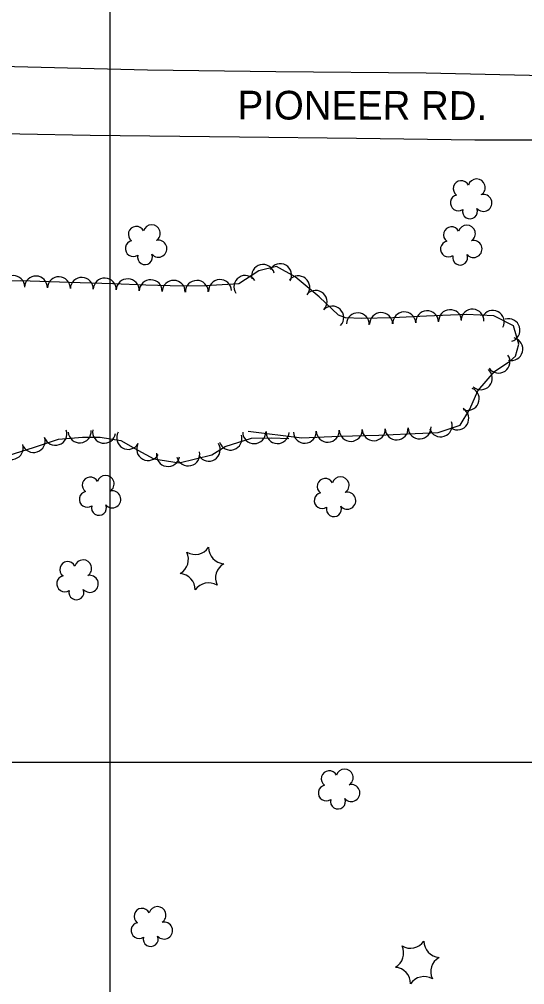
# Model space of a CAD drawing. Extents: x 353423 to 364002, y 127000 to 201942.
# Drawn here: x 362968.4 to 363144.5, y 131922.4 to 132258.9 of the extents above; entities that cross this region are included whole.
import ezdxf

# ---------------------------------------------------------------- set-up
doc = ezdxf.new("R2010")
doc.units = 0
for name, color, linetype in [('E_DTM_SlopeTop', 7, 'Continuous'), ('E_FEN_Generic', 7, 'Continuous'), ('E_LAND_TreeLine', 7, 'Continuous'), ('E_RW_IP', 7, 'Continuous')]:
    doc.layers.add(name, color=color, linetype=linetype)

msp = doc.modelspace()

# ---------------------------------------------------------------- linework, layer by layer
at = {"layer": 'E_DTM_SlopeTop'}
for points in [[(362673.4, 132264.59), (362681.48, 132257.67), (362686.5, 132255.01), (362693.51, 132252.22), (362710.11, 132250.11), (362749.59, 132249.2), (362813.89, 132248.24), (362864.36, 132246.64), (362908.89, 132244.76), (362952.68, 132242.8), (363013.05, 132241.29), (363057.74, 132240.78), (363110.13, 132240.29), (363156.39, 132239.24), (363211.2, 132239.23), (363281.63, 132238.55), (363359.02, 132237.98), (363426.59, 132237.75), (363508.05, 132236.9), (363586.41, 132236.04), (363673.68, 132236)], [(363175.93, 132216.77), (363127.1, 132216.86), (363085.88, 132217.42), (363045.09, 132217.82), (362993.04, 132218.41), (362943.94, 132219.42)]]:
    msp.add_lwpolyline(points, dxfattribs=at)
at = {"layer": 'E_FEN_Generic'}
for points in [[(363048.09, 132115.34), (363066.83, 132113.02), (363079.81, 132113.59), (363093.69, 132114), (363103.68, 132114.39), (363114.28, 132114.88), (363121.98, 132117.41), (363125.37, 132123.02), (363128.13, 132129.39), (363133.97, 132136.13), (363139.25, 132139.77), (363141.3, 132141.5), (363142.42, 132145.7), (363140.55, 132152.06), (363133.76, 132155.58), (363124.2, 132156.08), (363110.22, 132155.42), (363098.51, 132154.85), (363087.76, 132154.65), (363082.01, 132154.84), (363079.54, 132155.83), (363072.82, 132162.16), (363064.51, 132169.14), (363058.05, 132172.81), (363051.87, 132171.27), (363044.89, 132166.67), (363033.27, 132166.04), (363025.09, 132165.95), (363012.49, 132166.3), (363000.93, 132166.72), (362985.73, 132167.18), (362968.78, 132167.72), (362958.04, 132167.6)], [(363048.09, 132115.34), (363066.83, 132113.02), (363079.81, 132113.59), (363093.69, 132114), (363103.68, 132114.39), (363114.28, 132114.88), (363121.98, 132117.41), (363125.37, 132123.02), (363128.13, 132129.39), (363133.97, 132136.13), (363139.25, 132139.77), (363141.3, 132141.5), (363142.42, 132145.7), (363140.55, 132152.06), (363133.76, 132155.58), (363124.2, 132156.08), (363110.22, 132155.42), (363098.51, 132154.85), (363087.76, 132154.65), (363082.01, 132154.84), (363079.54, 132155.83), (363072.82, 132162.16), (363064.51, 132169.14), (363058.05, 132172.81), (363051.87, 132171.27), (363044.89, 132166.67), (363033.27, 132166.04), (363025.09, 132165.95), (363012.49, 132166.3), (363000.93, 132166.72), (362985.73, 132167.18), (362968.78, 132167.72), (362958.04, 132167.6)], [(362964.47, 132106.93), (362973.66, 132109.81), (362982.02, 132112.61), (362990.44, 132113.27), (362996.59, 132113.23), (363003.77, 132112.07), (363009.69, 132108.68), (363015.23, 132105.74), (363024.06, 132104.31), (363035.45, 132107.11), (363040.16, 132110), (363049.23, 132112.92), (363056.41, 132113.01), (363062.27, 132112.75)]]:
    msp.add_lwpolyline(points, dxfattribs=at)
for centre, radius, start, end in [((363127.74, 132200.32), 2.97, 302.955, 164.1889), ((363122.38, 132199.91), 2.78, 25.9259, 233.6989), ((363121.35, 132194.96), 2.78, 102.6029, 303.614), ((363130.07, 132194.95), 2.97, 220.6058, 103.5791), ((363125.41, 132191.98), 2.61, 165.311, 23.2437), ((363009.16, 132183.96), 2.78, 25.9259, 233.6989), ((363014.52, 132184.36), 2.97, 302.955, 164.1889), ((363118.95, 132183.82), 2.78, 25.9259, 233.6989), ((363124.31, 132184.22), 2.97, 302.955, 164.1889), ((363008.12, 132179.01), 2.78, 102.6029, 303.614), ((363016.85, 132178.99), 2.97, 220.6058, 103.5791), ((363117.92, 132178.86), 2.78, 102.6029, 303.614), ((363126.64, 132178.85), 2.97, 220.6058, 103.5791), ((363012.19, 132176.03), 2.61, 165.311, 23.2437), ((363121.98, 132175.88), 2.61, 165.311, 23.2437), ((363053.3, 132169.47), 4, 14.0308, 194.0155), ((363059.26, 132169.72), 4, 330.3718, 150.3565), ((362966.27, 132165.6), 4, 0.6481, 180.6328), ((362974.18, 132165.45), 4, 358.1965, 178.1812), ((363047.14, 132165.64), 4, 33.394, 213.3786), ((363065.58, 132165.51), 4, 319.9824, 139.9671), ((362982.17, 132165.2), 4, 358.1965, 178.1812), ((362990.17, 132164.95), 4, 358.274, 178.2587), ((362998.17, 132164.71), 4, 358.274, 178.2587), ((363006.15, 132164.44), 4, 357.8935, 177.8782), ((363014.16, 132164.16), 4, 358.4344, 178.4191), ((363022.16, 132163.94), 4, 358.4344, 178.4191), ((363030.24, 132163.91), 4, 0.6102, 180.5948), ((363038.32, 132164.21), 4, 3.1023, 183.0869), ((363071.6, 132160.43), 4, 316.7099, 136.6946), ((363077.42, 132154.95), 4, 316.7099, 136.6946), ((363086.34, 132152.61), 4, 358.1433, 178.128), ((363094.45, 132152.68), 4, 1.0522, 181.0369), ((363102.51, 132152.95), 4, 2.8183, 182.803), ((363110.49, 132153.34), 4, 2.6851, 182.6698), ((363118.49, 132153.72), 4, 2.6851, 182.6698), ((363126.27, 132153.88), 4, 357.0487, 177.0334), ((363133.34, 132153.45), 4, 332.5553, 152.54), ((363138.81, 132150.55), 4, 286.4094, 106.3941), ((363139.8, 132143.99), 4, 255.1187, 75.1033), ((363135.34, 132139.62), 4, 214.6486, 34.6333), ((363129.19, 132133.81), 4, 229.0761, 49.0608), ((363124.63, 132126.58), 4, 246.5888, 66.5735), ((363120.98, 132119.8), 4, 238.9001, 58.8848), ((362980.96, 132114.47), 4.01, 198.5309, 18.5156), ((362989.43, 132115.3), 4.01, 184.498, 4.4827), ((362997.93, 132115.14), 4.01, 170.8277, 350.8124), ((363075.85, 132115.51), 4, 182.5367, 2.5214), ((363083.88, 132115.81), 4, 181.6788, 1.6634), ((363091.87, 132116.04), 4, 181.6788, 1.6634), ((363099.85, 132116.33), 4, 182.2433, 2.228), ((363107.83, 132116.67), 4, 182.6529, 2.6375), ((363115.18, 132117.38), 4, 198.2011, 18.1858), ((362973.36, 132111.92), 4.01, 198.5309, 18.5156), ((363006.34, 132113.02), 4.01, 150.167, 330.1517), ((363041.93, 132112.78), 4.01, 197.8877, 17.8723), ((363050.23, 132115.03), 4.01, 180.6539, 0.6386), ((363058.36, 132115.02), 4.01, 177.4969, 357.4816), ((363067.86, 132115.16), 4, 182.5367, 2.5214), ((362965.75, 132109.53), 4.01, 197.3887, 17.3733), ((363013.28, 132109.15), 4.01, 152.0458, 332.0305), ((363034.4, 132108.92), 4.01, 211.5493, 31.534), ((363020.2, 132107.06), 4.01, 170.8108, 350.7955), ((363027.22, 132107.24), 4.01, 193.8165, 13.8011), ((362993.11, 132096.56), 2.78, 25.9259, 233.6989), ((362998.46, 132096.97), 2.97, 302.955, 164.1889), ((363074.96, 132096.09), 2.78, 25.9259, 233.6989), ((363080.32, 132096.5), 2.97, 302.955, 164.1889), ((362992.07, 132091.61), 2.78, 102.6029, 303.614), ((363000.79, 132091.6), 2.97, 220.6058, 103.5791), ((363073.93, 132091.14), 2.78, 102.6029, 303.614), ((363082.65, 132091.13), 2.97, 220.6058, 103.5791), ((362996.14, 132088.63), 2.61, 165.311, 23.2437), ((363077.99, 132088.16), 2.61, 165.311, 23.2437), ((363021.59, 132070.7), 5.72, 299.7427, 25.5076), ((363029.64, 132078.11), 5.72, 239.7427, 325.5076), ((363040.08, 132074.84), 5.72, 179.7427, 265.5076), ((362985.26, 132067.11), 2.78, 25.9259, 233.6989), ((362990.62, 132067.52), 2.97, 302.955, 164.1889), ((363042.47, 132064.17), 5.72, 119.7427, 205.5076), ((362992.95, 132062.14), 2.97, 220.6058, 103.5791), ((363023.98, 132060.02), 5.72, 359.7427, 85.5076), ((362984.22, 132062.16), 2.78, 102.6029, 303.614), ((363034.42, 132056.76), 5.72, 59.7427, 145.5076), ((362988.29, 132059.18), 2.61, 165.311, 23.2437), ((363076.38, 131994.19), 2.78, 25.9259, 233.6989), ((363081.74, 131994.59), 2.97, 302.955, 164.1889), ((363075.35, 131989.24), 2.78, 102.6029, 303.614), ((363084.07, 131989.22), 2.97, 220.6058, 103.5791), ((363079.41, 131986.26), 2.61, 165.311, 23.2437), ((363011.15, 131946.24), 2.78, 25.9259, 233.6989), ((363016.51, 131946.65), 2.97, 302.955, 164.1889), ((363010.12, 131941.29), 2.78, 102.6029, 303.614), ((363018.84, 131941.27), 2.97, 220.6058, 103.5791), ((363014.18, 131938.31), 2.61, 165.311, 23.2437), ((363104.63, 131940.83), 5.72, 239.7427, 325.5076), ((363115.07, 131937.56), 5.72, 179.7427, 265.5076), ((363096.58, 131933.42), 5.72, 299.7427, 25.5076), ((363117.46, 131926.89), 5.72, 119.7427, 205.5076), ((363098.97, 131922.74), 5.72, 359.7427, 85.5076), ((363109.41, 131919.48), 5.72, 59.7427, 145.5076)]:
    msp.add_arc(centre, radius, start, end, dxfattribs=at)
at = {"layer": 'E_LAND_TreeLine'}
for p, q in [((363000, 131000), (363000, 133500)), ((360000, 132000), (364000, 132000))]:
    msp.add_line(p, q, dxfattribs=at)

# ---------------------------------------------------------------- texts
at = {"layer": 'E_RW_IP'}
msp.add_text('PIONEER RD.', height=10, rotation=359.8885, dxfattribs=at).set_placement((363044.45, 132224.04))

doc.saveas('drawing.dxf')
